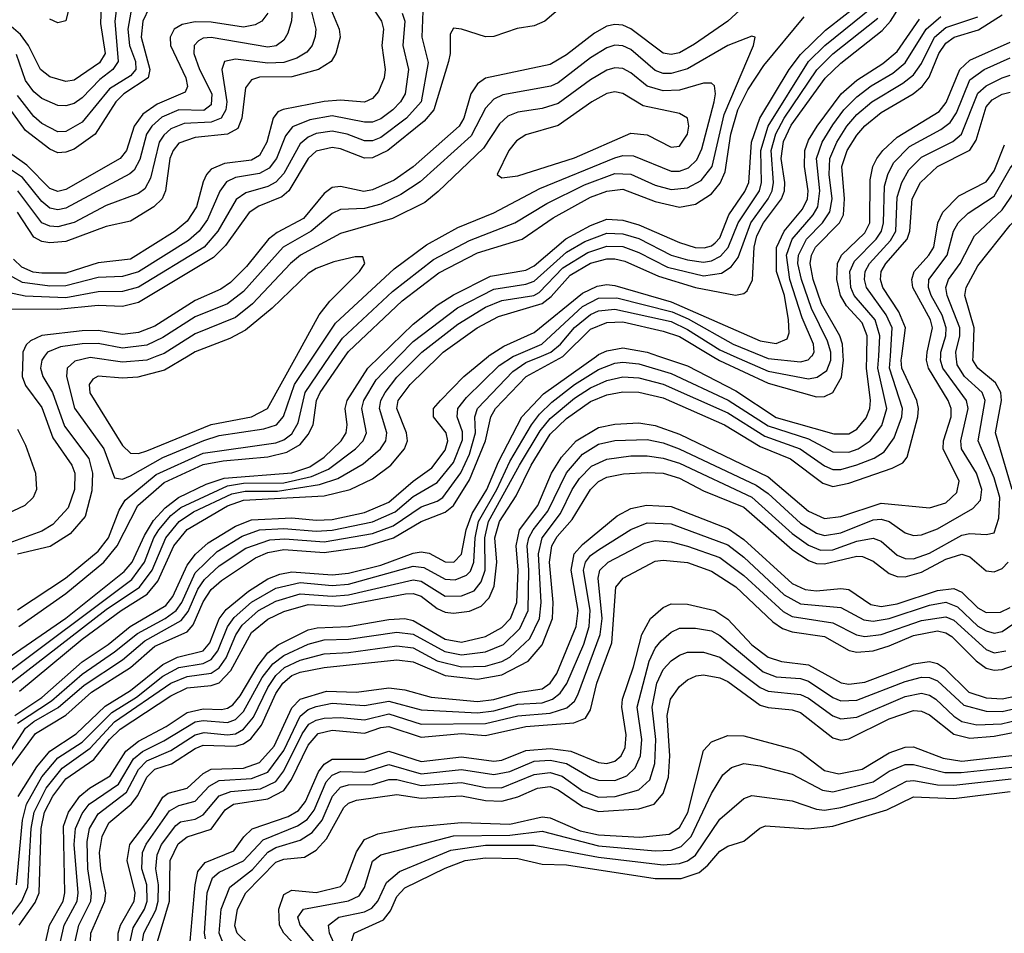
# Model space of a CAD drawing. Header units: inches. Extents: x 501365 to 657855, y 482276 to 547543.
# Tile 785 of 957: x 607095 to 609535, y 538570 to 540834. Entities that reach past the tile are written whole.
import ezdxf

# ---------------------------------------------------------------- set-up
doc = ezdxf.new("R2010")
doc.units = ezdxf.units.IN
doc.header["$MEASUREMENT"] = 0
doc.layers.add('A6503', color=7, linetype='Continuous')
doc.layers.add('A6504', color=7, linetype='Continuous')

msp = doc.modelspace()

# ---------------------------------------------------------------- linework, layer by layer
at = {"layer": 'A6503', "color": 5}
for points, elevation in [([(606990, 539125), (607310, 539372.5), (607392.1, 539427.9), (607424, 539470), (607457.2, 539550), (607490.6, 539590), (607526.1, 539613.9), (607620.9, 539659.1), (607654.2, 539665.8), (607734.6, 539665.4), (607838.3, 539681.7), (607883.5, 539696.5), (607946.4, 539733.6), (607989.6, 539770), (608002.4, 539790), (608005.4, 539810), (607986.9, 539870), (607990.4, 539890), (608000.7, 539910), (608030, 539947.9), (608082, 540000)], 3640), ([(607102.9, 540000), (607101.7, 539950), (607110, 539927.2), (607150, 539873.2), (607177.4, 539797.4), (607224.7, 539730), (607232.1, 539710), (607231.5, 539670), (607215.8, 539624.2), (607177.3, 539582.7), (607150, 539566.1), (607050, 539530.2)], 3720), ([(607050, 539241.1), (607210, 539350.7), (607353.9, 539466.1), (607373.9, 539490), (607404.5, 539555.5), (607427.2, 539592.8), (607455.5, 539624.5), (607488.6, 539650), (607557.4, 539682.6), (607602.3, 539697.7), (607770, 539711), (607814.1, 539725.9), (607849.5, 539750), (607891.8, 539790), (607904, 539810), (607906.5, 539830), (607902, 539870), (607906.8, 539890), (607958.3, 539970), (607989, 540000)], 3680), ([(607050, 539204.5), (607373.1, 539446.9), (607404.9, 539490), (607427.9, 539550), (607440.4, 539570), (607470, 539605), (607495, 539625.1), (607610, 539678.5), (607650, 539685.1), (607750, 539686.5), (607818.2, 539701.8), (607860.2, 539719.8), (607927.5, 539770), (607946.6, 539790), (607955, 539810), (607943.4, 539870), (607947.9, 539890), (607979, 539941), (608035.1, 540000)], 3660), ([(607050.6, 538950), (607134.9, 539065.1), (607209.5, 539110.5), (607272.9, 539167.1), (607370, 539228.9), (607430, 539281.6), (607510, 539317.3), (607525.5, 539334.5), (607550, 539391.5), (607570, 539421.5), (607595.7, 539444.3), (607679.4, 539500.6), (607710, 539513.9), (607750, 539521.2), (607850, 539513.4), (607950, 539527.5), (608021.9, 539550), (608090, 539590.2), (608150, 539613.1), (608170, 539630.3), (608210, 539693.6), (608249.6, 539790), (608262.9, 539850), (608274.6, 539870), (608350.6, 539949.4), (608440.9, 539999.1), (608441.8, 540000)], 3520), ([(607056, 538590), (607100.8, 538650), (607115.7, 538684.3), (607124.1, 538830), (607131.2, 538870), (607160.9, 538930), (607200.6, 538979.4), (607270, 539028.4), (607330, 539093.6), (607469.7, 539190), (607510, 539206.6), (607570, 539214.4), (607590, 539227.9), (607607.1, 539252.9), (607630.6, 539309.4), (607646.6, 539333.4), (607686.9, 539370), (607730, 539393.1), (607790, 539411.4), (607870, 539405.6), (607910, 539408.9), (608070, 539446), (608090, 539442.8), (608150, 539405.4), (608190, 539405.9), (608221.7, 539418.3), (608239.3, 539440.6), (608248.7, 539470), (608248.2, 539550), (608257.3, 539590), (608333.8, 539730), (608385.2, 539814.8), (608410, 539845.9), (608470, 539895.7), (608510, 539921.7), (608550, 539940), (608590, 539949.1), (608630, 539946.2), (608690, 539930.7), (608850, 539859.9), (608941.7, 539801.7), (609029.3, 539770), (609090, 539728), (609110, 539719.6), (609130, 539719), (609170, 539730.4), (609212.7, 539747.3), (609237.3, 539762.7), (609262.7, 539797.3), (609281, 539850), (609283, 539870), (609251, 539970), (609253, 540000)], 3440), ([(607067.3, 539012.7), (607110, 539078), (607130, 539094.4), (607190.6, 539129.4), (607255.1, 539184.9), (607350, 539247.4), (607405.2, 539294.8), (607495.3, 539344.7), (607512.9, 539367.1), (607537.2, 539422.8), (607553.3, 539446.7), (607590, 539480.2), (607656.1, 539523.9), (607715, 539545), (607752.4, 539547.6), (607850, 539540.2), (607970, 539560.9), (608020.7, 539579.3), (608090, 539626.9), (608130, 539640.7), (608144, 539650), (608188.7, 539711.3), (608210, 539757.2), (608225.1, 539810), (608222.9, 539850), (608229.5, 539870.5), (608317.6, 539962.4), (608350, 539984), (608388.1, 540000)], 3540), ([(607083.2, 539110), (607150, 539154.4), (607250, 539242.3), (607314.2, 539285.8), (607369.5, 539330.5), (607457.8, 539382.2), (607475.2, 539404.8), (607510, 539482.1), (607531, 539509), (607562.5, 539537.5), (607630, 539578.7), (607670, 539594.5), (607770, 539599.8), (607830, 539594), (607870, 539595.4), (607950, 539612.6), (608010, 539638.3), (608070, 539690.6), (608116.5, 539723.5), (608150, 539766.7), (608156.3, 539790), (608152.3, 539810), (608121.1, 539850), (608121.2, 539870), (608137.8, 539890), (608196.3, 539950), (608256.8, 540000)], 3580), ([(607087.4, 538690), (607102.2, 538850), (607112.1, 538890), (607150, 538957.6), (607190, 539004.6), (607250, 539043.5), (607323.3, 539116.7), (607384.5, 539155.5), (607450, 539207.1), (607490, 539228.6), (607550, 539238.7), (607570, 539248.4), (607586.5, 539270), (607610.5, 539329.5), (607627.2, 539352.8), (607670, 539390.7), (607730, 539425.3), (607790, 539438.9), (607870, 539431.7), (607910, 539434.9), (608070, 539479.3), (608096.6, 539476.6), (608150, 539447.2), (608174.4, 539445.6), (608202.9, 539457.1), (608212.6, 539467.4), (608220.7, 539490), (608224.2, 539550), (608232.4, 539590), (608277.6, 539670), (608310, 539739.1), (608363.4, 539830), (608383.4, 539856.6), (608414.2, 539885.8), (608470, 539929.5), (608530, 539966.7), (608570, 539982.7), (608590, 539985.2), (608630, 539980.6), (608710, 539957.4), (608851.3, 539891.3), (608950, 539827.8), (609050, 539795), (609110, 539763.3), (609150, 539762.4), (609173, 539770), (609202.5, 539790), (609232.1, 539827.9), (609244.6, 539870), (609222.1, 539970), (609224, 540000)], 3460), ([(607090, 539090.8), (607174.1, 539145.9), (607250, 539212.3), (607330, 539267.2), (607387, 539313), (607456, 539350), (607483.5, 539370), (607497.1, 539390), (607530, 539462.9), (607584.3, 539515.7), (607646.4, 539553.6), (607690, 539569.7), (607750, 539573.3), (607830, 539566.3), (607870, 539568.8), (607970, 539589.3), (608025.5, 539614.5), (608070, 539652.7), (608130, 539687.3), (608170, 539736.4), (608192.4, 539792.4), (608192.7, 539812.7), (608179.5, 539850), (608181.1, 539870), (608202.6, 539897.4), (608283.3, 539976.7), (608319.4, 540000)], 3560), ([(607157, 540000), (607149.8, 539990), (607147.1, 539970), (607152.5, 539950), (607176.8, 539910), (607206.3, 539826.3), (607266.4, 539746.4), (607275.9, 539710), (607274, 539666), (607257.2, 539602.8), (607220.2, 539559.8), (607171.2, 539528.8), (607090, 539509.7)], 3740), ([(607090, 539371.3), (607208.6, 539450), (607290, 539516.7), (607315.6, 539550), (607341.7, 539618.4), (607356.9, 539643.1), (607433.2, 539706.8), (607550, 539759.7), (607730, 539785.6), (607750, 539792.9), (607770, 539807.9), (607785.1, 539834.9), (607802.7, 539910), (607864.3, 540000)], 3740), ([(607091.2, 538908.8), (607137.6, 538982.4), (607170, 539021.2), (607235.7, 539064.3), (607307.1, 539132.9), (607370, 539171.7), (607450, 539235.9), (607486, 539254), (607550, 539270.2), (607566.8, 539290), (607590, 539348.8), (607607.3, 539372.7), (607662.5, 539417.5), (607710, 539448), (607739.9, 539460.1), (607770, 539465.3), (607870, 539458.3), (607910, 539462.1), (607990, 539481.8), (608070, 539512), (608090, 539515.5), (608110, 539511.8), (608150, 539490.3), (608170.8, 539490), (608190.5, 539509.5), (608202.1, 539570), (608216.6, 539610), (608252.7, 539670), (608281.8, 539738.2), (608339.6, 539850), (608393.7, 539906.3), (608524.8, 540000)], 3480), ([(607092.8, 539330), (607210, 539412.2), (607303.6, 539490), (607337.2, 539530), (607388, 539630), (607453, 539687), (607550, 539731.4), (607599.5, 539740.5), (607710, 539750.2), (607757.5, 539762.5), (607790, 539780.9), (607810, 539805.6), (607822.4, 539830), (607831.2, 539890), (607840, 539910), (607902.2, 540000)], 3720), ([(607094.1, 538590), (607133.3, 538646.7), (607143.7, 538670), (607148.7, 538830), (607156.6, 538870), (607177.3, 538910), (607210, 538952.6), (607279.1, 539000.9), (607317.5, 539050), (607344.2, 539075.8), (607470, 539158.8), (607510, 539178.4), (607570, 539183.9), (607590, 539190.2), (607618.8, 539221.2), (607670, 539315.6), (607710, 539348.3), (607750, 539367.4), (607810, 539384.4), (607890, 539380.7), (608051.4, 539411.4), (608070, 539411.8), (608090, 539405.3), (608130, 539374.7), (608150, 539366), (608170, 539363), (608210, 539367.8), (608239.3, 539380.7), (608258.8, 539401.2), (608270.9, 539430), (608277.6, 539490), (608272.9, 539550), (608284, 539590), (608325.9, 539654.1), (608363.1, 539730), (608410, 539806.6), (608450, 539845.6), (608510, 539887.6), (608550, 539904.5), (608590, 539911.4), (608630, 539910.6), (608690, 539896.4), (608842.3, 539830), (608930, 539775.9), (609005.4, 539745.4), (609085.3, 539685.3), (609110, 539677.3), (609150, 539685.6), (609257.8, 539722.2), (609284.1, 539735.9), (609294.4, 539750), (609321.3, 539850), (609322.6, 539870), (609318.2, 539890), (609281.7, 539970), (609279.7, 539990), (609281, 540000)], 3420), ([(607094.9, 539170), (607250, 539298.4), (607346.7, 539370), (607410.9, 539410), (607437.3, 539442.7), (607477.1, 539530), (607510, 539570.8), (607610, 539629), (607650, 539643.5), (607850, 539654.3), (607914.1, 539670), (607970, 539695.7), (608014.8, 539730), (608049.3, 539770.6), (608056.3, 539790), (608054.1, 539810), (608030.2, 539870), (608033.2, 539890), (608062.7, 539930), (608134.7, 540000)], 3620), ([(607160.2, 538550), (607168.9, 538590), (607203.2, 538650), (607207.4, 538670), (607204.2, 538835.8), (607216.2, 538870), (607244.7, 538910), (607268.7, 538930), (607319.7, 538960.3), (607358.5, 539021.5), (607390, 539046.4), (607458, 539082), (607510, 539117), (607550, 539126.4), (607595.4, 539124.6), (607610, 539127.5), (607623.5, 539136.5), (607642, 539158), (607686.1, 539233.9), (607710, 539265), (607735.5, 539284.5), (607810, 539321.7), (607832.9, 539327.1), (607910, 539330.3), (608010, 539347.4), (608050, 539350), (608070, 539344.8), (608150, 539299), (608190, 539291.7), (608250, 539305.6), (608290, 539327.5), (608311.2, 539350), (608327.2, 539390), (608330.8, 539470), (608325.7, 539530), (608333.9, 539570), (608379.1, 539630), (608413.3, 539710), (608437.9, 539750), (608474.7, 539790), (608530, 539823.4), (608570, 539831.8), (608630, 539835), (608670, 539828.3), (608730, 539806.7), (608950, 539701.2), (609050, 539616), (609090, 539597.6), (609130, 539602.4), (609230, 539635.7), (609350, 539624.4), (609390, 539636.4), (609417.5, 539662.5), (609423.5, 539690), (609383.4, 539770), (609384.4, 539790), (609403.8, 539850), (609403.4, 539870), (609396, 539890), (609347.6, 539970), (609342.7, 539990), (609343.4, 540000)], 3380), ([(607196.1, 538550), (607205.6, 538590), (607237.6, 538650), (607240, 538670), (607230.7, 538790), (607233.8, 538830), (607250, 538866.8), (607267.5, 538890), (607340.5, 538939.5), (607377.4, 539002.6), (607399.3, 539020.7), (607452.9, 539047.1), (607530, 539093.9), (607550, 539097.5), (607610, 539092.2), (607630, 539099.6), (607650, 539119.2), (607696.3, 539203.7), (607722.6, 539237.4), (607750, 539258.2), (607810, 539286.6), (607850, 539297), (607910, 539298.7), (608030, 539316.2), (608070, 539311.2), (608148.5, 539268.5), (608190, 539260.2), (608250, 539267.7), (608294.2, 539285.8), (608334.9, 539325.1), (608355.4, 539370), (608357.2, 539470), (608353.3, 539530), (608357.1, 539550), (608367.6, 539570), (608404.1, 539615.9), (608450, 539710.6), (608490, 539757), (608530, 539782.2), (608570, 539790.9), (608650, 539793.6), (608690, 539785), (608729.9, 539770.1), (608920.7, 539680.7), (608950, 539660), (609030, 539586.2), (609070, 539561.8), (609090, 539555.9), (609130, 539562.3), (609210, 539594.7), (609230, 539596.3), (609250.2, 539590.2), (609290, 539562.3), (609310, 539555.8), (609330, 539557.3), (609370, 539572.2), (609457.6, 539622.4), (609476.4, 539643.6), (609479.5, 539670), (609466, 539710), (609429.5, 539770), (609427.8, 539790), (609445.8, 539870), (609441.3, 539890), (609382.9, 539970), (609377.2, 539990), (609377.8, 540000)], 3360), ([(607435.5, 540000), (607410, 539990.3), (607350, 539985.4), (607270, 539997.1), (607232.3, 539987.7), (607213.3, 539970), (607211.1, 539950), (607231.1, 539871.1), (607303.8, 539770), (607330, 539698.4), (607350, 539695.3), (607370, 539703.4), (607450, 539749.1), (607551.3, 539791.3), (607590, 539803.2), (607700, 539820), (607732.1, 539830), (607749.2, 539850.8), (607776.6, 539930), (607823.5, 540000)], 3760), ([(607232.5, 538550), (607241.9, 538590), (607271.3, 538650), (607273.4, 538670), (607264.1, 538730), (607262.5, 538797.5), (607268.7, 538830), (607290, 538865.9), (607360.4, 538919.6), (607390, 538976), (607410, 538997.2), (607470, 539023), (607530, 539061.8), (607552.6, 539067.4), (607610, 539061.5), (607630, 539064.3), (607650, 539075.4), (607674.4, 539105.6), (607710, 539179.2), (607730, 539208.9), (607751.8, 539228.2), (607790, 539246.9), (607850, 539262.7), (607910, 539265.8), (608030, 539282.2), (608070, 539277.6), (608130, 539245.4), (608190, 539230.5), (608250, 539232.3), (608290, 539243.4), (608310, 539254.3), (608359.3, 539300.7), (608383.6, 539350), (608387.5, 539390), (608381.2, 539510), (608389.8, 539550), (608435.7, 539610), (608464.2, 539670), (608483, 539697), (608512.7, 539727.3), (608550, 539744.7), (608610, 539753), (608650, 539753.3), (608690, 539747.4), (608730, 539734.5), (608910, 539650.4), (609010, 539560.4), (609050, 539531.3), (609079.5, 539519.5), (609110, 539520), (609170, 539541.3), (609210, 539549.2), (609230, 539541.5), (609270, 539506.8), (609290, 539498.9), (609310, 539497.6), (609350, 539512.1), (609430, 539556.2), (609450, 539560.8), (609490, 539558.2), (609510, 539562.6), (609521.7, 539598.3), (609524.3, 539650), (609510, 539698.7), (609470.9, 539790), (609487.9, 539890), (609480.7, 539910), (609436.5, 539950), (609418.4, 539978.4), (609416.2, 540000)], 3340), ([(607512.5, 540000), (607454.5, 539965.5), (607387.8, 539947.8), (607350, 539945.6), (607290, 539950.8), (607276.6, 539943.4), (607267.3, 539930), (607269.4, 539909.4), (607350, 539778.4), (607370, 539759.9), (607390, 539759.2), (607410, 539765.5), (607569.7, 539830.3), (607670.1, 539849.9), (607709.3, 539870), (607781.1, 540000)], 3780), ([(608678.7, 540000), (608750, 539975.9), (608870, 539914.1), (608970, 539848.4), (609112.7, 539807.3), (609150, 539807.9), (609170, 539818.8), (609193, 539847), (609202.1, 539870), (609203.6, 539890), (609193.7, 539970), (609194.5, 540000)], 3480), ([(608811.2, 540000), (608829.2, 539989.2), (608950, 539933.4), (609070, 539899.1), (609090, 539899.9), (609110, 539910.1), (609131.9, 539948.1), (609136.7, 539990), (609136.1, 540000)], 3520), ([(608865.4, 540000), (608950, 539963), (609050, 539944.2), (609071.9, 539948.1), (609095.4, 539964.6), (609105.6, 539990), (609105.5, 540000)], 3540), ([(608936.4, 540000), (608950, 539994.5), (609030, 539985.8), (609049.3, 539990.7), (609057.9, 540000)], 3560), ([(609555, 539670), (609513.4, 539810), (609528, 539890), (609526.4, 539910), (609513.9, 539933.9), (609469.7, 539970), (609457.5, 539990), (609457.9, 540000)], 3320), ([(607090, 539819.1), (607110, 539779.9), (607134.7, 539710), (607137.4, 539670), (607128.4, 539650), (607108.4, 539630), (606979.3, 539570)], 3680), ([(607269.8, 538530), (607271.4, 538570), (607306.1, 538650), (607308.5, 538670), (607296.3, 538730), (607293.4, 538770), (607299.5, 538810), (607316.6, 538843.4), (607371.5, 538890), (607388.2, 538911.8), (607410, 538957.2), (607430, 538976.6), (607471.7, 538990), (607530, 539028.1), (607550, 539036), (607630, 539033.9), (607650, 539039.7), (607668, 539052), (607694.2, 539085.8), (607730, 539164.4), (607747.2, 539190), (607770, 539208.5), (607790, 539217.1), (607850, 539228.9), (608030, 539247.8), (608070, 539242.4), (608150, 539209), (608230, 539200), (608290, 539210.7), (608355.4, 539244.6), (608390, 539284.7), (608415.6, 539350), (608417, 539390), (608408, 539490), (608414.1, 539530), (608427.2, 539552.8), (608464.3, 539595.7), (608509.5, 539670), (608530, 539689.8), (608550, 539700), (608591.7, 539708.3), (608650, 539711.9), (608690, 539710), (608730, 539698.1), (608790, 539666.5), (608890, 539625.9), (609010, 539521), (609050, 539493.6), (609070, 539486.2), (609090, 539485.1), (609170, 539504.8), (609183.6, 539503.6), (609210, 539491.9), (609250, 539461.8), (609270, 539454.2), (609290, 539453), (609330, 539464.7), (609390, 539496.9), (609430, 539509.8), (609450, 539502.5), (609490, 539468.3), (609510, 539465.5), (609530, 539474), (609544.6, 539490)], 3320), ([(607338.5, 538530), (607339.5, 538570), (607345.4, 538590), (607379.3, 538650), (607381.4, 538670), (607361.3, 538750), (607368.6, 538790), (607420.8, 538859.2), (607450, 538907.2), (607463, 538917), (607510, 538930), (607550, 538966.2), (607570, 538976.7), (607650, 538979.4), (607690, 538993.1), (607726, 539034), (607770, 539128.4), (607790.2, 539149.8), (607855.6, 539170), (607930, 539167.6), (608010, 539178.6), (608050, 539173.1), (608115.1, 539155.1), (608230, 539144.1), (608270, 539149.7), (608330, 539166.7), (608390, 539175.4), (608410, 539190.1), (608426.1, 539213.9), (608474.3, 539330), (608478.9, 539370), (608462, 539470), (608469.5, 539510), (608490, 539533.3), (608576, 539604), (608610, 539622.5), (608648.9, 539631.1), (608710, 539627.5), (608851.9, 539571.9), (608890, 539545.6), (609010, 539437), (609042, 539422), (609070, 539418.6), (609130, 539424.7), (609150, 539422.1), (609204.9, 539384.9), (609230, 539379.6), (609270, 539386.7), (609370, 539419), (609410, 539424.3), (609430, 539415.4), (609470, 539376.2), (609490, 539364.7), (609525.8, 539365.8), (609550, 539377.6)], 3280), ([(607368.9, 538550), (607376.4, 538583.6), (607404.6, 538630), (607411.5, 538650), (607410.1, 538690), (607398.3, 538730), (607400, 538770), (607409.1, 538790.9), (607466.4, 538873.6), (607490, 538887), (607530, 538897.1), (607565.1, 538934.9), (607590, 538948.3), (607670, 538953.6), (607710, 538969.5), (607750, 539022.8), (607790, 539108.3), (607810, 539124.8), (607830, 539132), (607870, 539140.2), (607950, 539134.2), (608010, 539145.4), (608090, 539124), (608230, 539116.6), (608270, 539121.3), (608330, 539137.7), (608390, 539141.1), (608415.5, 539150), (608435.1, 539164.9), (608451.4, 539188.6), (608493.2, 539286.8), (608506.2, 539330), (608508.8, 539370), (608492.9, 539470), (608497.5, 539490), (608510, 539505.9), (608530, 539520.4), (608610, 539570.3), (608650, 539587.3), (608710, 539584.7), (608850, 539532.5), (608890, 539501.8), (608990, 539408.5), (609030, 539386.7), (609130, 539377.2), (609187.1, 539347.1), (609210, 539343.1), (609250, 539350), (609350, 539383.1), (609390.3, 539390.3), (609419.2, 539379.2), (609470, 539331.1), (609490, 539319.2), (609510, 539313.7), (609530, 539317.6), (609570, 539344.7)], 3260), ([(607400, 538550), (607403.3, 538570), (607433, 538627), (607438.9, 538650), (607439.3, 538690), (607432.7, 538730), (607435.8, 538764.3), (607446.8, 538790), (607482.6, 538837.4), (607494.1, 538845.9), (607530, 538853.1), (607550, 538863.6), (607590, 538910.4), (607618.7, 538921.3), (607691.8, 538928.2), (607730, 538946.3), (607750, 538972.6), (607795.7, 539064.3), (607812, 539088), (607830, 539098.3), (607850, 539102.9), (607890, 539105), (607950, 539099.2), (608010, 539113.5), (608090, 539088.6), (608250, 539089.6), (608330, 539108.7), (608410, 539115.3), (608451.6, 539128.4), (608470, 539144.8), (608478.7, 539161.2), (608534.1, 539310), (608538.9, 539350), (608528.9, 539450), (608532.6, 539470), (608553.5, 539490), (608643.6, 539536.4), (608670, 539543.5), (608710, 539539.6), (608750, 539529.4), (608830, 539501.3), (608890, 539456.6), (608987.1, 539367.1), (609010, 539355.2), (609110, 539339.3), (609169.4, 539309.4), (609190, 539305.5), (609230, 539310.6), (609330, 539345.4), (609390, 539354), (609410, 539345.7), (609490, 539272.9), (609510, 539264.9), (609539.1, 539270)], 3240), ([(607436.6, 538550), (607466.9, 538650), (607468.5, 538750), (607488.3, 538791.7), (607510, 538809.1), (607570, 538827.9), (607604.3, 538875.7), (607624.8, 538890), (607710, 538902.8), (607750, 538923.6), (607768.9, 538951.1), (607810, 539036), (607835.3, 539064.7), (607870, 539073.2), (607950, 539065.5), (607990, 539079.9), (608010, 539082.3), (608090, 539056.3), (608190, 539065), (608250, 539060), (608350, 539082.8), (608468.7, 539091.3), (608497.3, 539102.7), (608510, 539124), (608525.3, 539190), (608563.1, 539290), (608572.7, 539427.3), (608590.4, 539449.6), (608670, 539492.2), (608690, 539494.9), (608750, 539488.5), (608810, 539467.7), (608870, 539428.5), (608962.1, 539342.1), (608985.4, 539325.4), (609010, 539317.1), (609090, 539305.5), (609151.1, 539271.1), (609170, 539266.4), (609210, 539270), (609250, 539281.9), (609310, 539307.9), (609370, 539319.1), (609390, 539314.9), (609405.3, 539305.2), (609465.2, 539245.2), (609490, 539227.2), (609510, 539222.3), (609530, 539223.8), (609570, 539237.7)], 3220), ([(607517.4, 538550), (607529.8, 538690), (607537, 538723), (607554.8, 538745.2), (607625.7, 538774.3), (607651, 538809), (607671.5, 538828.5), (607760.6, 538859.4), (607786.1, 538873.9), (607803.8, 538896.2), (607835.8, 538970), (607850, 538989.1), (607870, 539001.8), (607950, 539001.1), (608010, 539021.4), (608090, 538995.3), (608190, 539007.4), (608270, 538996.6), (608290, 538999.4), (608350, 539023.1), (608410, 539027.7), (608461.2, 539021.2), (608530, 538993.1), (608550, 538990.8), (608570, 538996.2), (608586, 539010), (608595.7, 539030), (608598, 539062), (608587.4, 539130), (608589, 539150), (608616.2, 539230), (608636.9, 539310), (608658.8, 539350), (608690, 539377.2), (608710, 539386.2), (608750, 539385.4), (608818, 539370), (608850, 539348.6), (608910, 539284.6), (608950, 539253.8), (608983.1, 539243.1), (609050, 539234.8), (609130.7, 539190.7), (609150, 539187.5), (609190, 539192.1), (609310, 539238), (609350, 539243.8), (609370, 539238.7), (609387, 539227), (609447.8, 539167.8), (609490, 539153.1), (609530, 539150.7), (609570, 539159.3)], 3180), ([(607556, 538556), (607553.2, 538570), (607560.3, 538670), (607572.9, 538707.1), (607590, 538721.1), (607650.1, 538749.9), (607698.3, 538801.7), (607783.9, 538836.1), (607808, 538852), (607824.8, 538875.2), (607855, 538945), (607870, 538962.1), (607890, 538970.7), (607950, 538969.4), (608010, 538987.9), (608090, 538965.5), (608190, 538976.2), (608270, 538963.4), (608310, 538971.3), (608370, 538996.4), (608410, 538998.9), (608450.7, 538990.7), (608510, 538955.8), (608530, 538949.4), (608570, 538949), (608599.7, 538960.3), (608620.4, 538979.6), (608633.7, 539010), (608637, 539050), (608625.6, 539130), (608655.6, 539244.4), (608670, 539276.2), (608685.1, 539294.9), (608710, 539316.5), (608730, 539326.2), (608770, 539326.3), (608810, 539319.5), (608830, 539308.3), (608937.9, 539217.9), (608970, 539205.8), (609030, 539201.2), (609050, 539194.8), (609110, 539154.6), (609130, 539146.4), (609170, 539147.7), (609290, 539193.9), (609330, 539204.8), (609350, 539204.1), (609370, 539195.2), (609435.3, 539135.3), (609490, 539120.1), (609530, 539119.2), (609570, 539128.3)], 3160), ([(607598.2, 538550), (607589.6, 538570), (607594.4, 538630), (607615.8, 538684.2), (607671.9, 538728.1), (607710, 538771), (607730, 538782.8), (607790, 538800.8), (607820.5, 538819.5), (607845, 538850), (607870.9, 538910), (607890, 538931.8), (607910, 538937.8), (607970, 538938.7), (608010, 538950.8), (608030, 538951.3), (608090, 538935.9), (608190, 538943.8), (608250, 538931.4), (608289.6, 538930.4), (608370, 538963.4), (608410, 538968.5), (608439.6, 538959.6), (608490, 538923.3), (608530, 538907.6), (608571.1, 538908.9), (608630, 538925.4), (608656.7, 538950), (608669.6, 538990.4), (608671.4, 539050), (608662.4, 539130), (608674.5, 539190), (608690, 539223.3), (608710, 539245.2), (608730, 539259.5), (608750, 539266.8), (608790, 539266.7), (608830, 539254.3), (608930, 539179.2), (608950.2, 539170.2), (609030, 539162), (609050, 539152.9), (609110, 539108.8), (609130, 539101.4), (609170, 539105.8), (609290, 539156.8), (609330, 539164.9), (609350, 539160.4), (609365.5, 539150), (609410, 539107.9), (609430, 539095), (609466.9, 539086.9), (609528.7, 539088.8), (609570, 539098.7)], 3140), ([(607696.4, 538510), (607634.1, 538570), (607628.3, 538588.3), (607635.1, 538630), (607656, 538670), (607730, 538746.2), (607750, 538754.1), (607801.5, 538758.5), (607830, 538776.2), (607855.9, 538804.1), (607898.5, 538881.5), (607910, 538892.7), (607930, 538899.6), (608030, 538914.2), (608090, 538904.7), (608190, 538910.5), (608250, 538898.9), (608290, 538897.2), (608330, 538908.2), (608378.4, 538930), (608410, 538933.5), (608430, 538925.9), (608490, 538884.1), (608530, 538871.7), (608630, 538878.1), (608667.8, 538890), (608690, 538916.3), (608702.8, 538957.2), (608706.1, 539010), (608700.2, 539110), (608707.9, 539150), (608730, 539181.2), (608750, 539197.7), (608772.1, 539207.9), (608790, 539210.3), (608830, 539203), (608850, 539193.7), (608930, 539135.5), (608950, 539129.2), (609010, 539123.8), (609030, 539116.9), (609110, 539054.5), (609130, 539048.4), (609150, 539051.8), (609250, 539101.5), (609310, 539121.9), (609330, 539120.7), (609350, 539111.6), (609410, 539063.7), (609450, 539053.5), (609510, 539058.2), (609586.3, 539073.7)], 3120), ([(607788.6, 538530), (607750, 538570), (607739, 538590), (607737.7, 538630), (607750, 538666.4), (607770, 538676.6), (607830, 538670.9), (607890, 538685.7), (607901.6, 538698.4), (607930, 538771.7), (607950, 538802.8), (607983.2, 538816.8), (608066.7, 538833.3), (608190, 538844.9), (608310, 538840.8), (608390, 538858.4), (608410, 538856.5), (608483.9, 538823.9), (608530, 538814), (608632.1, 538807.9), (608704.4, 538815.6), (608730, 538832.2), (608751, 538869), (608790, 539023.2), (608810, 539044.6), (608850, 539060.5), (608890, 539059.2), (609010, 539027.2), (609030, 539018.7), (609090, 538973.5), (609124.9, 538964.9), (609183, 538977), (609250, 539016.8), (609290, 539031.5), (609310, 539031.8), (609383.9, 539003.9), (609430, 538996.6), (609590, 539014.8)], 3080), ([(607840.4, 538530), (607790.6, 538590), (607784.5, 538610), (607798.3, 538630), (607909.8, 538650.2), (607937, 538663), (607950, 538683.5), (607970, 538748.9), (607990, 538764.6), (608170, 538811.6), (608310, 538813.2), (608390, 538822.8), (608530, 538786.6), (608670, 538774.2), (608710, 538776.3), (608734.7, 538785.3), (608759.7, 538810), (608810, 538916.6), (608837.4, 538962.6), (608859, 538981), (608890, 538990.8), (608930, 538985.3), (609010, 538964.4), (609084.8, 538924.8), (609110, 538920.5), (609210, 538945.5), (609250, 538971.6), (609290, 538988.1), (609310, 538988.4), (609388.3, 538968.3), (609428.3, 538968.3), (609570, 538983.7)], 3060), ([(607881.6, 538530), (607863.4, 538570), (607860.5, 538590), (607886.1, 538610), (607950, 538622.9), (607967.9, 538632.1), (607982.7, 538650), (608004.4, 538695.6), (608036.7, 538723.3), (608163.8, 538776.2), (608250, 538788.2), (608370, 538788.5), (608530, 538758.4), (608690, 538739.6), (608730, 538742.9), (608750.2, 538749.8), (608770, 538763.7), (608830, 538852.5), (608890, 538904.2), (608910, 538911.2), (609010, 538898.5), (609070, 538877.2), (609090, 538875.3), (609130, 538881.9), (609214.3, 538905.7), (609293, 538947), (609311, 538949), (609370, 538937.8), (609410, 538937.1), (609552.4, 538952.4)], 3040), ([(607917.9, 538550), (607923.8, 538570), (607996.5, 538603.5), (608014.1, 538625.9), (608030, 538661.1), (608050, 538682.5), (608150, 538731.5), (608199.4, 538750), (608250, 538757.1), (608330, 538755.4), (608390, 538741), (608450, 538739.9), (608670, 538706), (608734.2, 538705.8), (608779.1, 538720.9), (608800.9, 538739.1), (608830, 538773.3), (608850, 538786.3), (608890, 538798.5), (608929.2, 538830.8), (608943.8, 538836.2), (609050, 538828.8), (609110, 538835.3), (609244, 538876), (609310, 538907.8), (609410, 538903.8), (609550, 538921.4)], 3020)]:
    msp.add_lwpolyline(points, dxfattribs=dict(at, elevation=elevation))
at = {"layer": 'A6504', "color": 5}
for points, elevation in [([(607243.6, 540970), (607209.4, 540830.6), (607190, 540826.2), (607170, 540835.1)], 3380), ([(607774.4, 540934.4), (607768.8, 540831.2), (607760, 540800), (607750, 540782.9), (607730.8, 540769.2), (607710, 540765.6), (607570, 540789.2), (607550, 540787.6), (607538.7, 540781.3), (607527.6, 540770), (607527.1, 540750), (607541.1, 540710), (607571.6, 540650), (607570, 540622.9), (607551.6, 540608.4), (607490, 540610.5), (607447.9, 540592.1), (607422.8, 540570), (607409.8, 540550.2), (607393, 540487), (607378.8, 540461.2), (607368.3, 540451.7), (607210, 540367.1), (607190, 540362.9), (607170, 540366.9), (607150, 540383.2), (607102.3, 540442.3), (607070, 540463.9)], 3540), ([(607297.4, 540870), (607295.7, 540824.3), (607306.9, 540750), (607293.5, 540726.5), (607230, 540684), (607210, 540680.8), (607170, 540692), (607146.9, 540710), (607116.9, 540770), (607097.1, 540797.1), (607010, 540871.4)], 3420), ([(608457.5, 540882.5), (608396.5, 540830), (608370, 540818.1), (608327.9, 540812.1), (608270, 540792.4), (608250, 540791.3), (608190, 540810.3), (608170, 540812.5), (608162.4, 540797.6), (608162.5, 540750), (608158.1, 540730), (608121.8, 540610), (608097.7, 540582.3), (608007.8, 540510), (607970, 540491.2), (607950, 540490.4), (607890, 540514), (607870, 540517.2), (607830, 540508.2), (607810, 540489.6), (607762.3, 540410), (607744.9, 540395.1), (607688.3, 540371.7), (607664, 540356), (607605.4, 540274.6), (607575.8, 540244.2), (607390, 540133.1), (607350, 540123.4), (607290, 540125.2), (607190, 540115.3), (607070, 540116.4)], 3680), ([(607965.1, 540870), (607992.3, 540830), (607997, 540810), (607992.5, 540770), (608001.2, 540710), (607998.6, 540690), (607984.4, 540655.6), (607970, 540638.7), (607950, 540629.4), (607890, 540634.2), (607850, 540631.3), (607748.6, 540611.4), (607734.9, 540605.1), (607723.4, 540590), (607707.8, 540530), (607690, 540497.5), (607670, 540485.3), (607602.6, 540477.4), (607570, 540463.2), (607557.9, 540450), (607550, 540432), (607533.3, 540370), (607510, 540334.7), (607480.4, 540310), (607370, 540240.2), (607290, 540231.3), (607210, 540205.8), (607150, 540205.6), (607128.4, 540208.4), (607100.8, 540220.8), (607080.1, 540240.1)], 3620), ([(607337.7, 540882.3), (607330.9, 540830), (607339.7, 540730), (607326.2, 540710), (607294.2, 540685.8), (607250, 540639.7), (607230, 540626.2), (607210, 540620.1), (607190, 540620.9), (607150, 540638.2), (607130, 540654.9), (607110, 540683.1), (607087.5, 540747.5)], 3440), ([(607862.6, 540870), (607887.4, 540810), (607889.2, 540790), (607878.7, 540750), (607867.6, 540730), (607835.9, 540710), (607770, 540692.5), (607690, 540691.5), (607670, 540684.5), (607655, 540665), (607645.8, 540590), (607635.7, 540564.3), (607610.2, 540549.8), (607530, 540541.8), (607490, 540527.7), (607475.6, 540510), (607467.4, 540490), (607457, 540410), (607448.6, 540390), (607427.4, 540370), (607370, 540334.7), (607310, 540321.1), (607210, 540283.8), (607170, 540280.6), (607150, 540283.8), (607130, 540294.8), (607090, 540356.4)], 3580), ([(607814.4, 540870), (607828.8, 540810), (607827.8, 540792.2), (607820.4, 540770), (607806.9, 540753.1), (607781.9, 540738.1), (607750, 540727.3), (607710, 540726.3), (607630, 540736.2), (607603.2, 540730), (607596.1, 540710), (607608.3, 540630), (607606, 540610), (607594.5, 540590), (607570, 540579.8), (607503.2, 540576.8), (607470, 540563.6), (607452.2, 540547.8), (607440.7, 540530), (607419.3, 540440.7), (607405.2, 540414.8), (607390, 540403.1), (607310, 540373), (607230, 540331.5), (607190, 540320.6), (607170, 540322.2), (607150.6, 540330.6), (607090.8, 540410)], 3560), ([(608910, 540885.1), (608849.9, 540830.1), (608767.2, 540772.8), (608730, 540751.5), (608710, 540747.2), (608690, 540751), (608610, 540810.9), (608590, 540819.8), (608570, 540822), (608550, 540817.5), (608519.5, 540800.5), (608450, 540746.8), (608410, 540722.9), (608250, 540688.7), (608230, 540674.7), (608213.3, 540650), (608195.6, 540590), (608184.4, 540570), (608070.7, 540469.3), (608023.5, 540436.5), (607970, 540412), (607948.2, 540408.2), (607890, 540420.4), (607870, 540418.3), (607850, 540403), (607798.7, 540341.3), (607733.5, 540306.5), (607711.5, 540290), (607657.7, 540222.3), (607617.4, 540182.7), (607593.7, 540166.3), (607530, 540137.9), (607430, 540074.3), (607390, 540058.9), (607350, 540053.5), (607290, 540063.3), (607250, 540062.4), (607150, 540051.4), (607121.9, 540038.1), (607111.6, 540028.4), (607103.1, 540010), (607102.9, 540000)], 3720), ([(607989, 540000), (608070, 540079.1), (608130, 540126.6), (608170, 540152.1), (608261.9, 540198.1), (608350, 540213), (608370, 540223.9), (608448.9, 540291.1), (608510, 540323.6), (608550, 540339.3), (608590, 540337.2), (608630, 540325.3), (608730, 540281.7), (608769.4, 540269.4), (608791.9, 540268.1), (608810, 540273.2), (608819.1, 540280.9), (608830, 540293.3), (608852.9, 540350), (608892.4, 540407.6), (608901.9, 540430), (608909.2, 540530), (608929.2, 540590), (609002.2, 540710), (609030, 540747.5), (609091.9, 540808.1), (609190, 540884.5)], 3680), ([(608134.7, 540000), (608145, 540010), (608229.4, 540070.6), (608281.6, 540098.4), (608390, 540130.3), (608412.3, 540147.7), (608459.1, 540200.9), (608510, 540230.3), (608550, 540240.9), (608570, 540241.3), (608595, 540235), (608678.3, 540198.3), (608770, 540170.3), (608868.9, 540151.1), (608890, 540155), (608898.4, 540161.6), (608911.1, 540188.9), (608915.5, 540270), (608922, 540298), (608938.6, 540330), (608983.1, 540390), (608990.3, 540410), (608991.7, 540430), (608982.6, 540490), (608988.3, 540531.7), (609007.5, 540572.5), (609091.3, 540688.7), (609130, 540726.3), (609232.8, 540807.2), (609253.7, 540830), (609290.8, 540889.2)], 3620), ([(608042.8, 540850), (608049.8, 540830), (608044.4, 540770), (608058.9, 540710), (608050.3, 540650), (608038.9, 540630), (608019.9, 540610), (607990, 540587.8), (607970, 540580.1), (607950, 540579.4), (607870, 540595.5), (607814.4, 540585.6), (607771.6, 540568.4), (607753.8, 540546.1), (607731.4, 540490), (607713.8, 540466.2), (607690, 540452.2), (607630, 540442.8), (607608.1, 540431.9), (607591.2, 540408.8), (607561, 540339), (607540.3, 540310), (607513.3, 540286.7), (607390, 540208.8), (607350, 540197.6), (607290, 540195.2), (607210, 540174), (607170, 540173.6), (607102.4, 540182.4), (607030, 540222.1)], 3640), ([(607416.6, 540863.4), (607400.4, 540830), (607396.5, 540790), (607418.2, 540710), (607413.7, 540690), (607353.6, 540650), (607333.3, 540630), (607282.2, 540550), (607230, 540513.2), (607210, 540505.5), (607190, 540504.2), (607170, 540513), (607110, 540559), (607050, 540641.7)], 3480), ([(608094.5, 540854.5), (608091.7, 540790), (608107.9, 540727.9), (608090, 540630), (608053.9, 540590), (607990, 540541.6), (607970, 540533.6), (607950, 540533.6), (607907.1, 540550), (607870, 540557.3), (607830, 540551.5), (607810, 540542.7), (607790, 540526.3), (607750, 540452.2), (607730, 540431.2), (607710, 540420.1), (607655.4, 540404.6), (607631.9, 540388.1), (607586.6, 540310), (607552.2, 540270), (607390, 540171.3), (607350, 540160.6), (607290, 540159), (607210, 540144.8), (607109, 540149), (607050, 540161.1)], 3660), ([(607710.1, 540850), (607695.1, 540830), (607679.1, 540820.9), (607650, 540815.3), (607570, 540827.4), (607530, 540828.4), (607498.2, 540821.8), (607478.3, 540810), (607468.1, 540790), (607469.2, 540770), (607506.9, 540690), (607511.5, 540668.5), (607505.7, 540654.3), (607435.9, 540624.1), (607400.6, 540599.4), (607378.7, 540570), (607359.9, 540510), (607344.6, 540490), (607210, 540412.6), (607190, 540408.3), (607170, 540415.7), (607113, 540473), (607070, 540503.7)], 3520), ([(607373.4, 540866.6), (607363.5, 540810), (607367.1, 540770), (607382.3, 540730), (607383.1, 540710), (607370, 540694.8), (607317.9, 540662.1), (607250, 540579.5), (607210, 540557), (607190, 540556), (607150, 540576.4), (607130, 540593.6), (607090, 540645.8)], 3460), ([(608035.1, 540000), (608070, 540036.7), (608180.4, 540119.6), (608270, 540166.4), (608350, 540178.8), (608370, 540186), (608450, 540257.8), (608496.2, 540283.8), (608550, 540304.9), (608590, 540303.5), (608630, 540291.7), (608709.9, 540249.9), (608750, 540238.3), (608790, 540233.1), (608810, 540236.1), (608832.2, 540247.8), (608851, 540269), (608875.4, 540330), (608928.3, 540410), (608933.9, 540430), (608932, 540510), (608949.8, 540570.2), (609050.2, 540729.8), (609090.8, 540770), (609210, 540866.1)], 3660), ([(609136.1, 540000), (609134.1, 540030), (609127.4, 540050), (609082.3, 540130), (609061.7, 540190), (609054.4, 540230), (609057.5, 540250), (609067.3, 540270), (609126.9, 540330), (609137.2, 540350), (609139.6, 540390), (609132.8, 540470), (609146.2, 540510), (609170, 540548), (609190, 540570.8), (609230, 540603.5), (609309.8, 540650.2), (609332, 540668), (609348.7, 540691.3), (609373.1, 540750), (609390, 540775.2), (609411.2, 540790), (609471.5, 540808.5), (609530, 540845.6)], 3520), ([(607902.2, 540000), (607910, 540011.3), (608043.1, 540136.9), (608133.8, 540206.2), (608230, 540256.2), (608340.4, 540290), (608417.4, 540342.6), (608510, 540393.8), (608550, 540409.2), (608590, 540413.6), (608670, 540383), (608730, 540369.6), (608770, 540376.7), (608810, 540402.6), (608831.3, 540428.7), (608843.6, 540456.4), (608857.3, 540550), (608875.3, 540610), (608900.1, 540659.9), (608939.5, 540720.5), (609039.5, 540840.5)], 3720), ([(608082, 540000), (608092, 540010), (608180.8, 540079.2), (608250, 540121.4), (608290, 540137.7), (608369.8, 540150), (608382.6, 540157.4), (608441.2, 540218.8), (608503.3, 540256.7), (608550, 540272.4), (608590, 540271.6), (608630, 540257.2), (608700.8, 540220.7), (608790, 540199.1), (608834.6, 540205.4), (608858.4, 540221.6), (608875.5, 540244.5), (608907, 540330), (608950.5, 540390), (608960, 540410), (608963.5, 540430), (608957.6, 540510), (608969, 540551), (608990, 540590), (609070.6, 540709.4), (609110.7, 540749.3), (609222.3, 540837.7)], 3640), ([(608256.8, 540000), (608258.6, 540001.4), (608295.2, 540024.8), (608370, 540058.7), (608490, 540156.2), (608526.4, 540173.6), (608550, 540177.5), (608570, 540175.2), (608710, 540134.9), (608930, 540038.3), (608970, 540031.5), (608997.1, 540042.9), (609002.1, 540057.9), (609000.4, 540090), (608990.2, 540150), (608970.9, 540210), (608970.6, 540269.4), (608989.5, 540310), (609035.5, 540364.5), (609047.2, 540390), (609049.2, 540410), (609040.3, 540470), (609040.8, 540510), (609050, 540535.1), (609071.8, 540570), (609131.3, 540650), (609170, 540683.7), (609234.7, 540725.3), (609270, 540754.9), (609325.1, 540834.9)], 3580), ([(609057.9, 540000), (609058.9, 540001.1), (609064.3, 540010), (609062.5, 540030), (609034.8, 540094.8), (609003.9, 540190), (608995.8, 540250), (609009.5, 540290), (609061.8, 540350), (609073.3, 540370), (609078.1, 540410), (609070.1, 540490), (609083.8, 540530), (609110, 540573.3), (609137.6, 540610), (609170, 540642.7), (609205.5, 540670), (609258.7, 540701.3), (609290, 540726.8), (609341.4, 540810), (609378.3, 540841.7)], 3560), ([(609105.5, 540000), (609105.4, 540010), (609097.1, 540037.1), (609057.9, 540117.8), (609032.5, 540190), (609024, 540230), (609025.4, 540250), (609045.3, 540290), (609084.4, 540330), (609102.7, 540357.3), (609108.6, 540390), (609101.2, 540450), (609102.9, 540490), (609119.9, 540530), (609145.3, 540570), (609170, 540598.7), (609207.2, 540630), (609283.8, 540676.2), (609310, 540697), (609330, 540725.1), (609362, 540790), (609390, 540814.1), (609470, 540840.8)], 3540), ([(607864.3, 540000), (607895.1, 540044.9), (608019.4, 540160.6), (608120.8, 540239.2), (608210, 540286.2), (608322.4, 540330), (608401.9, 540378.1), (608495.3, 540424.7), (608570, 540452.4), (608610, 540450.7), (608670, 540424), (608710, 540412.8), (608750, 540417), (608784.4, 540435.6), (608811.7, 540470), (608841.1, 540598.9), (608914.2, 540770), (608917.6, 540790), (608910, 540793.3), (608850, 540769.5), (608750, 540711.7), (608710, 540700), (608690, 540700.7), (608670, 540707.9), (608610, 540759.9), (608590, 540769.1), (608570, 540770.2), (608550, 540764), (608510, 540739.3), (608430, 540677.4), (608411.3, 540668.7), (608292.8, 540647.2), (608270, 540637.2), (608250, 540614.7), (608213.9, 540546.1), (608087.8, 540432.2), (608039.5, 540400.5), (607990, 540376.8), (607950, 540365.8), (607890, 540363.4), (607870, 540353.4), (607817.9, 540310), (607748.2, 540270), (607650, 540160.6), (607610, 540129.5), (607530, 540097.8), (607450, 540046.2), (607410, 540027.4), (607350, 540019.9), (607290, 540031.3), (607250, 540030.9), (607196.7, 540023.3), (607164.2, 540010), (607157, 540000)], 3740), ([(609194.5, 540000), (609195.8, 540050), (609182.8, 540082.8), (609144.5, 540124.5), (609129.6, 540150), (609120, 540190), (609121.6, 540230), (609132.1, 540250), (609190, 540305.3), (609201.7, 540330), (609202.8, 540437.2), (609209.9, 540469.9), (609219.7, 540490), (609234.1, 540510), (609270, 540542.8), (609374.1, 540605.9), (609391.2, 540628.8), (609425, 540710), (609450, 540733.7), (609550, 540777.7)], 3480), ([(609224, 540000), (609227.2, 540050), (609215.6, 540090), (609163.2, 540150), (609154.9, 540170), (609152.2, 540210), (609164.2, 540235.8), (609218.1, 540290), (609230.7, 540310), (609236.3, 540330), (609238.4, 540421.6), (609246.3, 540450), (609260.9, 540479.1), (609300.3, 540519.7), (609378.4, 540561.6), (609401, 540579), (609416.7, 540603.3), (609450, 540684.7), (609485.1, 540710), (609550, 540738.8)], 3460), ([(607823.5, 540000), (607878.3, 540081.7), (608023.7, 540216.3), (608103.8, 540276.2), (608181.5, 540318.5), (608270, 540355.2), (608384.5, 540415.5), (608570, 540491.7), (608590, 540497.1), (608616.7, 540496.7), (608710, 540458), (608730, 540458.1), (608753.1, 540466.9), (608773.7, 540486.3), (608785.9, 540514.1), (608816.3, 540630), (608819.8, 540650), (608816.9, 540670), (608810, 540676.4), (608790, 540676.4), (608730, 540659.4), (608690, 540657.6), (608650, 540668.7), (608610, 540702.2), (608590, 540713.1), (608570, 540714.8), (608550, 540708.8), (608510, 540684.9), (608430, 540626.2), (608390, 540613.4), (608330, 540604.9), (608305.1, 540594.9), (608284.6, 540575.4), (608244.3, 540515.7), (608132.4, 540407.6), (608099.1, 540380.9), (608018.9, 540341.1), (607890, 540303.9), (607791.3, 540250), (607766.5, 540230), (607672, 540130), (607630, 540096.2), (607530, 540055.4), (607453.3, 540006.8), (607435.5, 540000)], 3760), ([(609253, 540000), (609257.5, 540070), (609242.8, 540102.8), (609193.7, 540170), (609189, 540190), (609190.9, 540210), (609201.2, 540230), (609253.5, 540286.5), (609266.7, 540310), (609270, 540393.7), (609281.1, 540430), (609298.5, 540461.5), (609330, 540493.2), (609407.8, 540532.2), (609429.6, 540550), (609470, 540651.5), (609490.1, 540669.9), (609530, 540689.6), (609550, 540696.4)], 3440), ([(609281, 540000), (609290.1, 540070), (609273.6, 540110), (609234.1, 540170), (609228.4, 540190), (609230.5, 540210), (609241.4, 540230), (609294.5, 540290), (609301.2, 540310), (609306.7, 540390), (609327.4, 540430), (609369.6, 540470), (609450, 540510.7), (609465.2, 540534.8), (609490, 540618), (609505, 540635), (609530, 540649.2), (609550, 540653.8)], 3420), ([(609343.4, 540000), (609344, 540010), (609357.4, 540070), (609352.5, 540090), (609308.7, 540170), (609305.9, 540190), (609311.8, 540210), (609348.5, 540250), (609361, 540270), (609370.4, 540330), (609382.8, 540357.2), (609422.9, 540397.1), (609490, 540432.1), (609510, 540459.5), (609536, 540524)], 3380), ([(609377.8, 540000), (609378.4, 540010), (609390, 540050), (609391, 540070), (609381.2, 540101.2), (609354.2, 540150), (609347.2, 540170), (609348.2, 540190), (609393.7, 540250), (609409.5, 540310), (609420.9, 540330), (609445.5, 540354.5), (609510, 540396.1), (609550, 540465.8), (609570, 540490.4), (609590, 540493.9), (609610, 540485.3), (609650, 540449.8), (609713.7, 540373.7), (609761.9, 540301.9), (609920.5, 540110), (610000, 540038.2)], 3360), ([(609416.2, 540000), (609415.3, 540010), (609425.1, 540050), (609425.4, 540070), (609393.5, 540150), (609390.4, 540170), (609397, 540190), (609425.7, 540230), (609461.6, 540298.4), (609530, 540362.5), (609570, 540420.2), (609590, 540431.4), (609610, 540427.1), (609650, 540395.5), (609866.6, 540130), (609989.6, 540009.6), (610000, 540002.6)], 3340), ([(609457.9, 540000), (609460.9, 540070), (609437.7, 540150), (609440.6, 540170), (609470, 540223.7), (609550, 540324.7), (609590, 540362.2), (609610, 540362.3), (609650, 540334.8), (609796.4, 540170), (609843.7, 540110), (609958.8, 540000)], 3320), ([(607781.1, 540000), (607837.6, 540102.4), (607864.1, 540135.9), (607937.1, 540210), (607950.5, 540230), (607945.8, 540245.8), (607926.3, 540246.3), (607873.7, 540233.7), (607830, 540217.4), (607810, 540204.8), (607721, 540119), (607655.2, 540064.8), (607616.5, 540043.5), (607530, 540010.4), (607512.5, 540000)], 3780), ([(608319.4, 540000), (608319.8, 540000.2), (608389, 540030), (608490, 540123.3), (608530, 540143.7), (608575.4, 540144.5), (608712.1, 540110), (608752.2, 540092.2), (608863.1, 540030), (608936.4, 540000)], 3560), ([(608388.1, 540000), (608411.9, 540010), (608435.3, 540030), (608470, 540071.4), (608510, 540103.3), (608530, 540112), (608570, 540116.5), (608710, 540085.7), (608750, 540066.2), (608830, 540015.5), (608865.4, 540000)], 3540), ([(608441.8, 540000), (608510, 540066.9), (608550, 540083.4), (608590, 540085.4), (608690, 540062.2), (608730, 540048.5), (608811.2, 540000)], 3520), ([(608524.8, 540000), (608530, 540003.8), (608550, 540013.6), (608590, 540020.4), (608650, 540009.7), (608678.7, 540000)], 3480)]:
    msp.add_lwpolyline(points, dxfattribs=dict(at, elevation=elevation))
at = {"layer": 'A6504', "color": 5, "elevation": 3780}
msp.add_lwpolyline([(608570, 540654.7), (608550, 540650.5), (608513, 540630), (608430, 540571.5), (608350, 540548.6), (608326.2, 540533.8), (608307.5, 540510), (608278.3, 540450), (608290, 540441.6), (608330, 540446.8), (608470, 540491.4), (608610, 540552.5), (608650, 540548.1), (608710, 540517.9), (608730, 540520.6), (608750.5, 540550), (608753.5, 540570), (608750, 540589.7), (608730, 540601.5), (608640.2, 540620.2), (608590, 540650.9)], close=True, dxfattribs=at)

doc.saveas('drawing.dxf')
